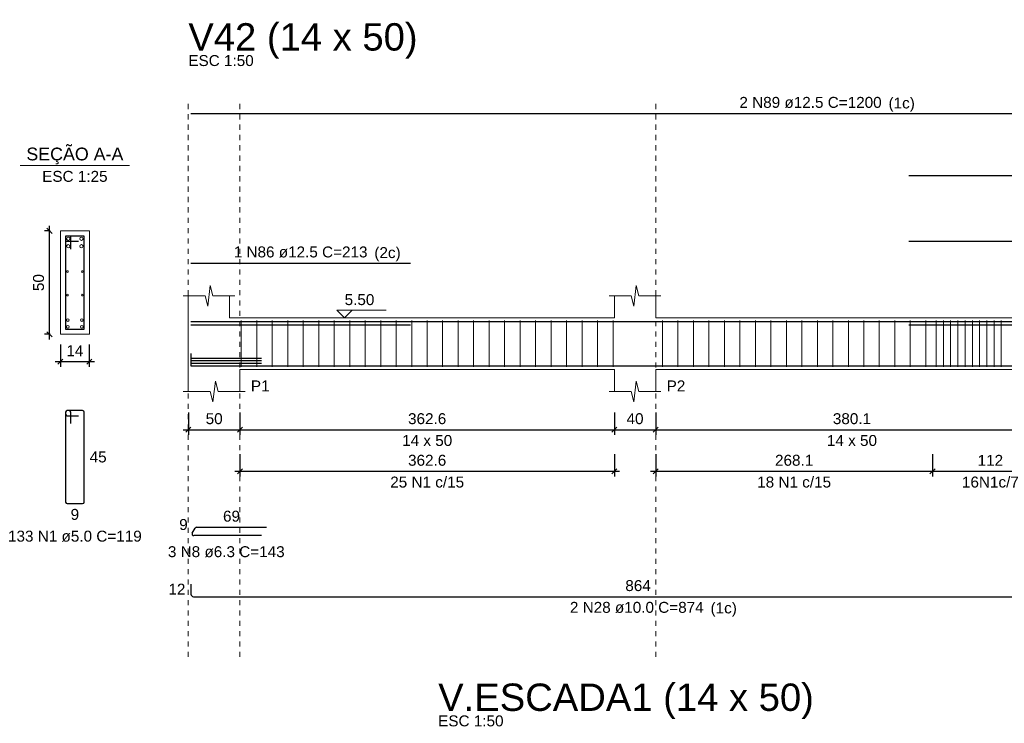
# Model space of a CAD drawing. Header units: millimetres. Extents: x 10 to 1250, y -62 to 528.
# Tile 793 of 909: x 691 to 710, y 164 to 177. Entities that reach past the tile are written whole.
import ezdxf

# ---------------------------------------------------------------- set-up
doc = ezdxf.new("R2010")
doc.units = ezdxf.units.MM
doc.header["$LTSCALE"] = 0.05
doc.linetypes.add('DOT', pattern=[6.35, 0, -6.35])
for name, color, linetype, lineweight in [('Descrição da armadura', 7, 'Continuous', 5), ('DT-Arm complementar', 5, 'Continuous', 5), ('DT-Barras na forma', 2, 'Continuous', 30), ('DT-Barras no corte', 5, 'Continuous', 5), ('DT-Barras rebatidas', 2, 'Continuous', 30), ('DT-Cotas', 9, 'Continuous', 5), ('DT-Forma', 5, 'Continuous', 5), ('DT-Pontilhado', 9, 'DOT', 5), ('DT-Textos', 7, 'Continuous', 5), ('DT-Título', 3, 'Continuous', 20), ('Textos armaduras', 7, 'Continuous', 5)]:
    doc.layers.add(name, color=color, linetype=linetype, lineweight=lineweight)
doc.styles.add('Arial', font='arial.ttf')
doc.styles.get("Standard").update_dxf_attribs({"font": 'arial.ttf'})
doc.dimstyles.new('UM_25.000000', dxfattribs={"dimtxt": 0.18, "dimasz": 0.1, "dimexe": 0.1, "dimexo": 0.2, "dimgap": 0, "dimtad": 1, "dimtih": 1, "dimtoh": 1, "dimdec": 1, "dimlfac": 25, "dimzin": 0, "dimdsep": 46, "dimtxsty": 'Standard', "dimcen": 0.09, "dimdle": 0.1, "dimadec": 1, "dimazin": 2, "dimtfac": 1, "dimtdec": 4, "dimtofl": 0, "dimtmove": 0, "dimatfit": 3, "dimfxl": 1, "dimtolj": 1, "dimarcsym": 0})
doc.dimstyles.new('UM_50.000000', dxfattribs={"dimtxt": 0.18, "dimasz": 0.1, "dimexe": 0.1, "dimexo": 0.2, "dimgap": 0.1, "dimtad": 1, "dimdec": 1, "dimlfac": 50, "dimzin": 0, "dimdsep": 46, "dimtxsty": 'Standard', "dimblk": 'OBLIQUE', "dimcen": 0.09, "dimdle": 0.1, "dimadec": 1, "dimazin": 2, "dimtfac": 1, "dimtdec": 1, "dimtofl": 0, "dimtmove": 0, "dimatfit": 3, "dimldrblk": 'OBLIQUE', "dimfxl": 1, "dimtolj": 1, "dimarcsym": 1})

# ---------------------------------------------------------------- blocks, each defined once
blk = doc.blocks.new('_Oblique')
at = {"color": 0, "linetype": 'ByBlock', "lineweight": -2}
blk.add_line((-0.5, -0.5), (0.5, 0.5), dxfattribs=at)
blk = doc.blocks.new('*D2120')
at = {"layer": 'Defpoints', "color": 0, "transparency": 16777216}
for p in [(691.965, 173.367), (692.176, 173.367), (692.176, 171.367)]:
    blk.add_point(p, dxfattribs=at)
at = {"layer": 'DT-Cotas', "color": 0, "lineweight": -2, "transparency": 16777216}
for p, q in [((691.976, 173.367), (691.865, 173.367)), ((691.965, 171.267), (691.965, 173.467)), ((691.976, 171.367), (691.865, 171.367))]:
    blk.add_line(p, q, dxfattribs=at)
at = {"layer": 'DT-Cotas', "color": 0, "lineweight": -2, "transparency": 16777216, "xscale": 0.1, "yscale": 0.1, "zscale": 0.1}
for p, rotation in [((691.965, 173.367), 90), ((691.965, 171.367), 270)]:
    blk.add_blockref('_Oblique', p, dxfattribs=dict(at, rotation=rotation))
at = {"layer": 'DT-Cotas', "transparency": 16777216, "insert": (691.753, 172.367), "char_height": 0.2118, "attachment_point": 5, "rotation": 90, "style": 'Arial'}
blk.add_mtext('\\A1;50', dxfattribs=at)
blk = doc.blocks.new('*D2121')
at = {"layer": 'Defpoints', "color": 0, "transparency": 16777216}
for p in [(692.176, 171.367), (692.736, 171.367), (692.736, 170.837)]:
    blk.add_point(p, dxfattribs=at)
at = {"layer": 'DT-Cotas', "color": 0, "lineweight": -2, "transparency": 16777216}
for p, q in [((692.176, 171.167), (692.176, 170.737)), ((692.736, 171.167), (692.736, 170.737)), ((692.076, 170.837), (692.836, 170.837))]:
    blk.add_line(p, q, dxfattribs=at)
at = {"layer": 'DT-Cotas', "color": 0, "lineweight": -2, "transparency": 16777216, "xscale": 0.1, "yscale": 0.1, "zscale": 0.1, "rotation": 180}
blk.add_blockref('_Oblique', (692.176, 170.837), dxfattribs=at)
at = {"layer": 'DT-Cotas', "color": 0, "lineweight": -2, "transparency": 16777216, "xscale": 0.1, "yscale": 0.1, "zscale": 0.1}
blk.add_blockref('_Oblique', (692.736, 170.837), dxfattribs=at)
at = {"layer": 'DT-Cotas', "transparency": 16777216, "insert": (692.456, 171.049), "char_height": 0.2118, "attachment_point": 5, "rotation": 0.0057, "style": 'Arial'}
blk.add_mtext('\\A1;14', dxfattribs=at)
blk = doc.blocks.new('*D2122')
at = {"layer": 'Defpoints', "color": 0, "transparency": 16777216}
for p in [(694.654, 170.05), (695.654, 170.05), (695.654, 169.52)]:
    blk.add_point(p, dxfattribs=at)
at = {"layer": 'DT-Cotas', "color": 0, "lineweight": -2, "transparency": 16777216}
for p, q in [((694.654, 169.85), (694.654, 169.42)), ((695.654, 169.85), (695.654, 169.42)), ((694.554, 169.52), (695.754, 169.52))]:
    blk.add_line(p, q, dxfattribs=at)
at = {"layer": 'DT-Cotas', "color": 0, "lineweight": -2, "transparency": 16777216, "xscale": 0.1, "yscale": 0.1, "zscale": 0.1, "rotation": 180}
blk.add_blockref('_Oblique', (694.654, 169.52), dxfattribs=at)
at = {"layer": 'DT-Cotas', "color": 0, "lineweight": -2, "transparency": 16777216, "xscale": 0.1, "yscale": 0.1, "zscale": 0.1}
blk.add_blockref('_Oblique', (695.654, 169.52), dxfattribs=at)
at = {"layer": 'DT-Cotas', "transparency": 16777216, "insert": (695.154, 169.732), "char_height": 0.2118, "attachment_point": 5, "rotation": 0.0057, "style": 'Arial'}
blk.add_mtext('\\A1;50', dxfattribs=at)
blk = doc.blocks.new('*D2123')
at = {"layer": 'Defpoints', "color": 0, "transparency": 16777216}
for p in [(695.654, 170.05), (702.905, 170.05), (702.905, 169.52)]:
    blk.add_point(p, dxfattribs=at)
at = {"layer": 'DT-Cotas', "color": 0, "lineweight": -2, "transparency": 16777216}
for p, q in [((695.654, 169.85), (695.654, 169.42)), ((702.905, 169.85), (702.905, 169.42)), ((695.554, 169.52), (703.005, 169.52))]:
    blk.add_line(p, q, dxfattribs=at)
at = {"layer": 'DT-Cotas', "color": 0, "lineweight": -2, "transparency": 16777216, "xscale": 0.1, "yscale": 0.1, "zscale": 0.1, "rotation": 180}
blk.add_blockref('_Oblique', (695.654, 169.52), dxfattribs=at)
at = {"layer": 'DT-Cotas', "color": 0, "lineweight": -2, "transparency": 16777216, "xscale": 0.1, "yscale": 0.1, "zscale": 0.1}
blk.add_blockref('_Oblique', (702.905, 169.52), dxfattribs=at)
at = {"layer": 'DT-Cotas', "transparency": 16777216, "insert": (699.279, 169.732), "char_height": 0.2118, "attachment_point": 5, "rotation": 0.0057, "style": 'Arial'}
blk.add_mtext('\\A1;362.6', dxfattribs=at)
blk = doc.blocks.new('*D2124')
at = {"layer": 'Defpoints', "color": 0, "transparency": 16777216}
for p in [(702.905, 170.05), (703.705, 170.05), (703.705, 169.52)]:
    blk.add_point(p, dxfattribs=at)
at = {"layer": 'DT-Cotas', "color": 0, "lineweight": -2, "transparency": 16777216}
for p, q in [((702.905, 169.85), (702.905, 169.42)), ((703.705, 169.85), (703.705, 169.42)), ((702.805, 169.52), (703.805, 169.52))]:
    blk.add_line(p, q, dxfattribs=at)
at = {"layer": 'DT-Cotas', "color": 0, "lineweight": -2, "transparency": 16777216, "xscale": 0.1, "yscale": 0.1, "zscale": 0.1, "rotation": 180}
blk.add_blockref('_Oblique', (702.905, 169.52), dxfattribs=at)
at = {"layer": 'DT-Cotas', "color": 0, "lineweight": -2, "transparency": 16777216, "xscale": 0.1, "yscale": 0.1, "zscale": 0.1}
blk.add_blockref('_Oblique', (703.705, 169.52), dxfattribs=at)
at = {"layer": 'DT-Cotas', "transparency": 16777216, "insert": (703.305, 169.732), "char_height": 0.2118, "attachment_point": 5, "rotation": 0.0057, "style": 'Arial'}
blk.add_mtext('\\A1;40', dxfattribs=at)
blk = doc.blocks.new('*D2125')
at = {"layer": 'Defpoints', "color": 0, "transparency": 16777216}
for p in [(703.705, 170.05), (711.307, 170.05), (711.307, 169.52)]:
    blk.add_point(p, dxfattribs=at)
at = {"layer": 'DT-Cotas', "color": 0, "lineweight": -2, "transparency": 16777216}
for p, q in [((703.705, 169.85), (703.705, 169.42)), ((711.307, 169.85), (711.307, 169.42)), ((703.605, 169.52), (711.407, 169.52))]:
    blk.add_line(p, q, dxfattribs=at)
at = {"layer": 'DT-Cotas', "color": 0, "lineweight": -2, "transparency": 16777216, "xscale": 0.1, "yscale": 0.1, "zscale": 0.1, "rotation": 180}
blk.add_blockref('_Oblique', (703.705, 169.52), dxfattribs=at)
at = {"layer": 'DT-Cotas', "color": 0, "lineweight": -2, "transparency": 16777216, "xscale": 0.1, "yscale": 0.1, "zscale": 0.1}
blk.add_blockref('_Oblique', (711.307, 169.52), dxfattribs=at)
at = {"layer": 'DT-Cotas', "transparency": 16777216, "insert": (707.506, 169.732), "char_height": 0.2118, "attachment_point": 5, "rotation": 0.0057, "style": 'Arial'}
blk.add_mtext('\\A1;380.1', dxfattribs=at)
blk = doc.blocks.new('*D2131')
at = {"layer": 'Defpoints', "color": 0, "transparency": 16777216}
for p in [(695.654, 169.245), (702.905, 169.245), (702.905, 168.716)]:
    blk.add_point(p, dxfattribs=at)
at = {"layer": 'DT-Cotas', "color": 0, "lineweight": -2, "transparency": 16777216}
for p, q in [((695.654, 169.045), (695.654, 168.616)), ((702.905, 169.045), (702.905, 168.616)), ((695.554, 168.716), (703.005, 168.716))]:
    blk.add_line(p, q, dxfattribs=at)
at = {"layer": 'DT-Cotas', "color": 0, "lineweight": -2, "transparency": 16777216, "xscale": 0.1, "yscale": 0.1, "zscale": 0.1, "rotation": 180}
blk.add_blockref('_Oblique', (695.654, 168.716), dxfattribs=at)
at = {"layer": 'DT-Cotas', "color": 0, "lineweight": -2, "transparency": 16777216, "xscale": 0.1, "yscale": 0.1, "zscale": 0.1}
blk.add_blockref('_Oblique', (702.905, 168.716), dxfattribs=at)
at = {"layer": 'DT-Cotas', "transparency": 16777216, "insert": (699.279, 168.927), "char_height": 0.2118, "attachment_point": 5, "rotation": 0.0057, "style": 'Arial'}
blk.add_mtext('\\A1;362.6', dxfattribs=at)
blk = doc.blocks.new('*D2132')
at = {"layer": 'Defpoints', "color": 0, "transparency": 16777216}
for p in [(709.067, 169.245), (711.307, 169.245), (711.307, 168.716)]:
    blk.add_point(p, dxfattribs=at)
at = {"layer": 'DT-Cotas', "color": 0, "lineweight": -2, "transparency": 16777216}
for p, q in [((709.067, 169.045), (709.067, 168.616)), ((711.307, 169.045), (711.307, 168.616)), ((708.967, 168.716), (711.407, 168.716))]:
    blk.add_line(p, q, dxfattribs=at)
at = {"layer": 'DT-Cotas', "color": 0, "lineweight": -2, "transparency": 16777216, "xscale": 0.1, "yscale": 0.1, "zscale": 0.1, "rotation": 180}
blk.add_blockref('_Oblique', (709.067, 168.716), dxfattribs=at)
at = {"layer": 'DT-Cotas', "color": 0, "lineweight": -2, "transparency": 16777216, "xscale": 0.1, "yscale": 0.1, "zscale": 0.1}
blk.add_blockref('_Oblique', (711.307, 168.716), dxfattribs=at)
at = {"layer": 'DT-Cotas', "transparency": 16777216, "insert": (710.187, 168.927), "char_height": 0.2118, "attachment_point": 5, "rotation": 0.0057, "style": 'Arial'}
blk.add_mtext('\\A1;112', dxfattribs=at)
blk = doc.blocks.new('*D2133')
at = {"layer": 'Defpoints', "color": 0, "transparency": 16777216}
for p in [(703.705, 169.245), (709.067, 169.245), (709.067, 168.716)]:
    blk.add_point(p, dxfattribs=at)
at = {"layer": 'DT-Cotas', "color": 0, "lineweight": -2, "transparency": 16777216}
for p, q in [((703.705, 169.045), (703.705, 168.616)), ((709.067, 169.045), (709.067, 168.616)), ((703.605, 168.716), (709.167, 168.716))]:
    blk.add_line(p, q, dxfattribs=at)
at = {"layer": 'DT-Cotas', "color": 0, "lineweight": -2, "transparency": 16777216, "xscale": 0.1, "yscale": 0.1, "zscale": 0.1, "rotation": 180}
blk.add_blockref('_Oblique', (703.705, 168.716), dxfattribs=at)
at = {"layer": 'DT-Cotas', "color": 0, "lineweight": -2, "transparency": 16777216, "xscale": 0.1, "yscale": 0.1, "zscale": 0.1}
blk.add_blockref('_Oblique', (709.067, 168.716), dxfattribs=at)
at = {"layer": 'DT-Cotas', "transparency": 16777216, "insert": (706.386, 168.927), "char_height": 0.2118, "attachment_point": 5, "rotation": 0.0057, "style": 'Arial'}
blk.add_mtext('\\A1;268.1', dxfattribs=at)

msp = doc.modelspace()

# ---------------------------------------------------------------- linework, layer by layer
at = {"layer": 'DT-Arm complementar'}
for p, q in [((695.6791, 170.7353), (695.6791, 171.6353)), ((695.9791, 170.7353), (695.9791, 171.6353)), ((696.2791, 170.7353), (696.2791, 171.6353)), ((696.5791, 170.7353), (696.5791, 171.6353)), ((696.8791, 170.7353), (696.8791, 171.6353)), ((697.1791, 170.7353), (697.1791, 171.6353)), ((697.4791, 170.7353), (697.4791, 171.6353)), ((697.7791, 170.7353), (697.7791, 171.6353)), ((698.0791, 170.7353), (698.0791, 171.6353)), ((698.3791, 170.7353), (698.3791, 171.6353)), ((698.6791, 170.7353), (698.6791, 171.6353)), ((698.9791, 170.7353), (698.9791, 171.6353)), ((699.2791, 170.7353), (699.2791, 171.6353)), ((699.5791, 170.7353), (699.5791, 171.6353)), ((699.8791, 170.7353), (699.8791, 171.6353)), ((700.1791, 170.7353), (700.1791, 171.6353)), ((700.4791, 170.7353), (700.4791, 171.6353)), ((700.7791, 170.7353), (700.7791, 171.6353)), ((701.0791, 170.7353), (701.0791, 171.6353)), ((701.3791, 170.7353), (701.3791, 171.6353)), ((701.6791, 170.7353), (701.6791, 171.6353)), ((701.9791, 170.7353), (701.9791, 171.6353)), ((702.2791, 170.7353), (702.2791, 171.6353)), ((702.5791, 170.7353), (702.5791, 171.6353)), ((702.8791, 170.7353), (702.8791, 171.6353)), ((703.836, 170.7353), (703.836, 171.6353)), ((704.136, 170.7353), (704.136, 171.6353)), ((704.436, 170.7353), (704.436, 171.6353)), ((704.736, 170.7353), (704.736, 171.6353)), ((705.036, 170.7353), (705.036, 171.6353)), ((705.336, 170.7353), (705.336, 171.6353)), ((705.636, 170.7353), (705.636, 171.6353)), ((705.936, 170.7353), (705.936, 171.6353)), ((706.236, 170.7353), (706.236, 171.6353)), ((706.536, 170.7353), (706.536, 171.6353)), ((706.836, 170.7353), (706.836, 171.6353)), ((707.136, 170.7353), (707.136, 171.6353)), ((707.436, 170.7353), (707.436, 171.6353)), ((707.736, 170.7353), (707.736, 171.6353)), ((708.036, 170.7353), (708.036, 171.6353)), ((708.336, 170.7353), (708.336, 171.6353)), ((708.636, 170.7353), (708.636, 171.6353)), ((708.936, 170.7353), (708.936, 171.6353)), ((709.1373, 170.7353), (709.1373, 171.6353)), ((709.2773, 170.7353), (709.2773, 171.6353)), ((709.4173, 170.7353), (709.4173, 171.6353)), ((709.5573, 170.7353), (709.5573, 171.6353)), ((709.6973, 170.7353), (709.6973, 171.6353)), ((709.8373, 170.7353), (709.8373, 171.6353)), ((709.9773, 170.7353), (709.9773, 171.6353)), ((710.1173, 170.7353), (710.1173, 171.6353)), ((710.2573, 170.7353), (710.2573, 171.6353)), ((710.3973, 170.7353), (710.3973, 171.6353))]:
    msp.add_line(p, q, dxfattribs=at)
at = {"layer": 'DT-Barras na forma'}
for p, q in [((692.3763, 173.2666), (692.2763, 173.2666)), ((692.2763, 173.2666), (692.2763, 171.4666)), ((692.6363, 173.2666), (692.2763, 173.2666)), ((692.2763, 173.2666), (692.2763, 173.1666)), ((692.2763, 173.1666), (692.5263, 173.1666)), ((692.3763, 173.0166), (692.3763, 173.2666)), ((692.6363, 171.4666), (692.6363, 173.2666)), ((692.2763, 171.4666), (692.6363, 171.4666)), ((694.7035, 170.9065), (696.0738, 170.9065)), ((694.7035, 170.8561), (696.0738, 170.8561)), ((694.7035, 170.8057), (696.0738, 170.8057))]:
    msp.add_line(p, q, dxfattribs=at)
for points in [[(694.7035, 171.6128), (718.7035, 171.6128)], [(694.7035, 171.5478), (698.9535, 171.5478)], [(708.6073, 171.5478), (724.3021, 171.5478)], [(708.6073, 171.5478), (726.2021, 171.5478)], [(694.7035, 170.9953), (694.7035, 170.7553), (711.9744, 170.7553)]]:
    msp.add_lwpolyline(points, dxfattribs=at)
at = {"layer": 'DT-Barras no corte'}
for centre, radius in [((692.3283, 173.2146), 0.032), ((692.5843, 173.2146), 0.032), ((692.3283, 173.0706), 0.032), ((692.5843, 173.0706), 0.032), ((692.3123, 172.5812), 0.016), ((692.6003, 172.5812), 0.016), ((692.3123, 172.1239), 0.016), ((692.6003, 172.1239), 0.016), ((692.3213, 171.6416), 0.025), ((692.5913, 171.6416), 0.025), ((692.3213, 171.5116), 0.025), ((692.5913, 171.5116), 0.025)]:
    msp.add_circle(centre, radius, dxfattribs=at)
at = {"layer": 'DT-Barras rebatidas'}
for p, q in [((694.7035, 175.637), (718.7035, 175.637)), ((708.6073, 174.4368), (726.2021, 174.4368)), ((708.6073, 173.166), (724.3021, 173.166)), ((694.7035, 172.7424), (698.9535, 172.7424)), ((692.2763, 169.8599), (692.2763, 168.1199)), ((692.2763, 169.8599), (692.2763, 169.8199)), ((692.3463, 169.8899), (692.3063, 169.8899)), ((692.6063, 169.8899), (692.3063, 169.8899)), ((692.3063, 169.7899), (692.5263, 169.7899)), ((692.3763, 169.6399), (692.3763, 169.8599)), ((692.6363, 168.1199), (692.6363, 169.8599)), ((692.3063, 168.0899), (692.6063, 168.0899)), ((694.7308, 167.5186), (694.787, 167.616)), ((694.8143, 167.6317), (696.1664, 167.6317)), ((696.0738, 167.4714), (694.7581, 167.4714)), ((694.7035, 166.5283), (694.7035, 166.3383)), ((694.7535, 166.2883), (711.9744, 166.2883))]:
    msp.add_line(p, q, dxfattribs=at)
for centre, radius, start, end in [((692.3063, 169.8599), 0.03, 90, 180), ((692.3063, 169.8599), 0.03, 90, 180), ((692.3063, 169.8199), 0.03, 180, 270), ((692.3463, 169.8599), 0.03, 0, 90), ((692.6063, 169.8599), 0.03, 0, 90), ((692.3063, 168.1199), 0.03, 180, 270), ((692.6063, 168.1199), 0.03, 270, 0), ((694.8143, 167.6002), 0.0315, 90, 150), ((694.7581, 167.5029), 0.0315, 150, 270), ((694.7535, 166.3383), 0.05, 180, 270)]:
    msp.add_arc(centre, radius, start, end, dxfattribs=at)
at = {"layer": 'DT-Forma'}
for p, q in [((692.7363, 173.3666), (692.1763, 173.3666)), ((692.1763, 173.3666), (692.1763, 173.3666)), ((692.1763, 173.3666), (692.1763, 171.3666)), ((692.7363, 171.3666), (692.7363, 173.3666)), ((692.7363, 173.3666), (692.7363, 173.3666)), ((695.0285, 171.9089), (695.0785, 172.3089)), ((695.0785, 172.3089), (695.1285, 172.1089)), ((703.2797, 171.9089), (703.3297, 172.3089)), ((703.3297, 172.3089), (703.3797, 172.1089)), ((694.5535, 172.1089), (694.9785, 172.1089)), ((694.6535, 171.6853), (694.6535, 172.1089)), ((694.9785, 172.1089), (695.0285, 171.9089)), ((695.1285, 172.1089), (695.5535, 172.1089)), ((695.4535, 172.1089), (695.4535, 171.6853)), ((702.8047, 172.1089), (703.2297, 172.1089)), ((702.9047, 171.6853), (702.9047, 172.1089)), ((703.2297, 172.1089), (703.2797, 171.9089)), ((703.3797, 172.1089), (703.8047, 172.1089)), ((703.7047, 172.1089), (703.7047, 171.6853)), ((695.4535, 171.6853), (702.9047, 171.6853)), ((703.7047, 171.6853), (711.3073, 171.6853)), ((692.1763, 171.3666), (692.7363, 171.3666)), ((692.1763, 171.3666), (692.1763, 171.3666)), ((692.7363, 171.3666), (692.7363, 171.3666)), ((694.6535, 170.6853), (694.6535, 170.2617)), ((695.6535, 170.2617), (695.6535, 170.6853)), ((695.6535, 170.6853), (702.9047, 170.6853)), ((702.9047, 170.6853), (702.9047, 170.2617)), ((703.7047, 170.2617), (703.7047, 170.6853)), ((703.7047, 170.6853), (711.3073, 170.6853)), ((695.1285, 170.0617), (695.1785, 170.4617)), ((695.1785, 170.4617), (695.2285, 170.2617)), ((703.2797, 170.0617), (703.3297, 170.4617)), ((703.3297, 170.4617), (703.3797, 170.2617)), ((694.5535, 170.2617), (695.0785, 170.2617)), ((695.0785, 170.2617), (695.1285, 170.0617)), ((695.2285, 170.2617), (695.7535, 170.2617)), ((702.8047, 170.2617), (703.2297, 170.2617)), ((703.2297, 170.2617), (703.2797, 170.0617)), ((703.3797, 170.2617), (703.8047, 170.2617))]:
    msp.add_line(p, q, dxfattribs=at)
at = {"layer": 'DT-Forma', "linetype": 'Continuous'}
msp.add_line((694.6535, 170.6853), (694.6535, 171.6853), dxfattribs=at)
at = {"layer": 'DT-Pontilhado', "ltscale": 0.2}
for p, q in [((694.6535, 165.1234), (694.6535, 175.9194)), ((694.6535, 165.1234), (694.6535, 175.9194)), ((695.6535, 165.1234), (695.6535, 175.9194)), ((703.7047, 165.1234), (703.7047, 175.9194))]:
    msp.add_line(p, q, dxfattribs=at)
at = {"layer": 'DT-Textos'}
msp.add_line((691.3973, 174.6315), (693.5153, 174.6315), dxfattribs=at)
msp.add_lwpolyline([(697.8289, 171.8336), (697.6806, 171.6853), (697.5324, 171.8336), (698.4855, 171.8336)], dxfattribs=at)

# ---------------------------------------------------------------- texts
at = {"layer": 'Descrição da armadura', "linetype": 'Continuous', "char_height": 0.2118, "attachment_point": 8, "line_spacing_factor": 0.798, "style": 'Arial'}
for s, insert, width in [('2 N89 ø12.5 C=1200', (706.7035, 175.7429), 5.524605), ('1 N86 ø12.5 C=213', (696.8285, 172.8483), 5.194653), ('25 N1 c/15', (699.2791, 168.3979), 2.869342), ('18 N1 c/15', (706.386, 168.3979), 2.869342), ('16N1c/7', (710.1873, 168.3979), 2.209726), ('133 N1 ø5.0 C=119', (692.4563, 167.3486), 5.194653), ('3 N8 ø6.3 C=143', (695.3887, 167.0478), 4.534748), ('2 N28 ø10.0 C=874', (703.339, 165.9706), 5.194653)]:
    msp.add_mtext(s, dxfattribs=dict(at, insert=insert, width=width))
at = {"layer": 'DT-Textos', "line_spacing_factor": 0.798, "style": 'Arial'}
for s, insert, char_height, width, attachment_point in [('ESC 1:50', (694.6535, 176.5548), 0.2118, 2.507973, 7), ('(1c)', (708.2143, 175.673), 0.2118, 1.009083, 7), ('SEÇÃO A-A', (692.4563, 174.656), 0.2471, 4.254532, 8), ('ESC 1:25', (692.4563, 174.3138), 0.2118, 2.507973, 8), ('(2c)', (698.2563, 172.778), 0.2118, 1.009083, 7), ('5.50', (697.6806, 171.9289), 0.2118, 1.140404, 7), ('P1', (695.8653, 170.2617), 0.2118, 0.716686, 7), ('P2', (703.9165, 170.2617), 0.2118, 0.716686, 7), ('14 x 50', (699.2791, 169.2027), 0.2118, 1.922035, 8), ('14 x 50', (707.506, 169.2027), 0.2118, 1.922035, 8), ('(1c)', (704.7673, 165.901), 0.2118, 1.009083, 7), ('ESC 1:50', (699.4918, 163.7762), 0.2118, 2.507973, 7)]:
    msp.add_mtext(s, dxfattribs=dict(at, insert=insert, char_height=char_height, width=width, attachment_point=attachment_point))
at = {"layer": 'DT-Título', "char_height": 0.5295, "attachment_point": 7, "line_spacing_factor": 0.798, "style": 'Arial'}
for s, insert, width in [('V42 (14 x 50)', (694.6533, 176.698), 9.380341), ('V.ESCADA1 (14 x 50)', (699.4923, 163.919), 15.370941)]:
    msp.add_mtext(s, dxfattribs=dict(at, insert=insert, width=width))
at = {"layer": 'Textos armaduras', "linetype": 'Continuous', "char_height": 0.2118, "attachment_point": 7, "line_spacing_factor": 0.798, "style": 'Arial'}
for s, insert, width in [('45', (692.7422, 168.884), 0.659905), ('9', (692.3738, 167.7722), 0.329953), ('69', (695.3254, 167.7376), 0.659905), ('9', (694.477, 167.5765), 0.329953), ('864', (703.1165, 166.3942), 0.989858), ('12', (694.2677, 166.3274), 0.659905)]:
    msp.add_mtext(s, dxfattribs=dict(at, insert=insert, width=width))

# ---------------------------------------------------------------- dimensions: what is measured, and where the dimension line sits
at = {"layer": 'DT-Cotas'}
dim = msp.add_linear_dim(base=(691.9645, 173.3666), p1=(692.1763, 171.3666), p2=(692.1763, 173.3666), angle=90, dimstyle='UM_25.000000', override={"dimtxt": 0.2118, "dimasz": 0.1, "dimexe": 0.1, "dimexo": 0.2, "dimtad": 1, "dimtih": 0, "dimtoh": 0, "dimdec": 1, "dimlfac": 25, "dimzin": 8, "dimtxsty": 'Arial', "dimblk": 'Oblique', "dimblk1": 'Oblique', "dimblk2": 'Oblique', "dimsah": 1, "dimdle": 0.1, "dimse1": 0, "dimse2": 0, "dimclrt": 256, "dimadec": 1, "dimazin": 3, "dimtmove": 2, "dimldrblk": 'Oblique'}, dxfattribs=at)
dim.commit()
dim.dimension.update_dxf_attribs({"geometry": '*D2120', "text_midpoint": (691.7527, 172.3666), "dimtype": 160, "text_rotation": 90})
for base, p1, p2, dimstyle, override, picture, middle in [((692.7363, 170.8371), (692.1763, 171.3666), (692.7363, 171.3666), 'UM_25.000000', {"dimtxt": 0.2118, "dimasz": 0.1, "dimexe": 0.1, "dimexo": 0.2, "dimtad": 1, "dimtih": 0, "dimtoh": 0, "dimdec": 1, "dimlfac": 25, "dimzin": 8, "dimtxsty": 'Arial', "dimblk": 'Oblique', "dimblk1": 'Oblique', "dimblk2": 'Oblique', "dimsah": 1, "dimdle": 0.1, "dimse1": 0, "dimse2": 0, "dimclrt": 256, "dimadec": 1, "dimazin": 3, "dimtmove": 2, "dimldrblk": 'Oblique'}, '*D2121', (692.4563, 171.0489)), ((695.6535, 169.5204), (694.6535, 170.0499), (695.6535, 170.0499), 'UM_50.000000', {"dimtxt": 0.2118, "dimasz": 0.1, "dimexe": 0.1, "dimexo": 0.2, "dimtad": 1, "dimtih": 0, "dimtoh": 0, "dimdec": 1, "dimlfac": 50, "dimzin": 8, "dimtxsty": 'Arial', "dimblk": 'Oblique', "dimblk1": 'Oblique', "dimblk2": 'Oblique', "dimsah": 1, "dimdle": 0.1, "dimse1": 0, "dimse2": 0, "dimclrt": 256, "dimadec": 1, "dimazin": 3, "dimtmove": 2, "dimldrblk": 'Oblique'}, '*D2122', (695.1535, 169.7322)), ((702.9047, 169.5204), (695.6535, 170.0499), (702.9047, 170.0499), 'UM_50.000000', {"dimtxt": 0.2118, "dimasz": 0.1, "dimexe": 0.1, "dimexo": 0.2, "dimtad": 1, "dimtih": 0, "dimtoh": 0, "dimdec": 1, "dimlfac": 50, "dimzin": 8, "dimtxsty": 'Arial', "dimblk": 'Oblique', "dimblk1": 'Oblique', "dimblk2": 'Oblique', "dimsah": 1, "dimdle": 0.1, "dimse1": 0, "dimse2": 0, "dimclrt": 256, "dimadec": 1, "dimazin": 3, "dimtmove": 2, "dimldrblk": 'Oblique'}, '*D2123', (699.2791, 169.7322)), ((703.7047, 169.5204), (702.9047, 170.0499), (703.7047, 170.0499), 'UM_50.000000', {"dimtxt": 0.2118, "dimasz": 0.1, "dimexe": 0.1, "dimexo": 0.2, "dimtad": 1, "dimtih": 0, "dimtoh": 0, "dimdec": 1, "dimlfac": 50, "dimzin": 8, "dimtxsty": 'Arial', "dimblk": 'Oblique', "dimblk1": 'Oblique', "dimblk2": 'Oblique', "dimsah": 1, "dimdle": 0.1, "dimse1": 0, "dimse2": 0, "dimclrt": 256, "dimadec": 1, "dimazin": 3, "dimtmove": 2, "dimldrblk": 'Oblique'}, '*D2124', (703.3047, 169.7322)), ((711.3073, 169.5204), (703.7047, 170.0499), (711.3073, 170.0499), 'UM_50.000000', {"dimtxt": 0.2118, "dimasz": 0.1, "dimexe": 0.1, "dimexo": 0.2, "dimtad": 1, "dimtih": 0, "dimtoh": 0, "dimdec": 1, "dimlfac": 50, "dimzin": 8, "dimtxsty": 'Arial', "dimblk": 'Oblique', "dimblk1": 'Oblique', "dimblk2": 'Oblique', "dimsah": 1, "dimdle": 0.1, "dimse1": 0, "dimse2": 0, "dimclrt": 256, "dimadec": 1, "dimazin": 3, "dimtmove": 2, "dimldrblk": 'Oblique'}, '*D2125', (707.506, 169.7322)), ((702.9047, 168.7156), (695.6535, 169.2451), (702.9047, 169.2451), 'UM_50.000000', {"dimtxt": 0.2118, "dimasz": 0.1, "dimexe": 0.1, "dimexo": 0.2, "dimtad": 1, "dimtih": 0, "dimtoh": 0, "dimdec": 1, "dimlfac": 50, "dimzin": 8, "dimtxsty": 'Arial', "dimblk": 'Oblique', "dimblk1": 'Oblique', "dimblk2": 'Oblique', "dimsah": 1, "dimdle": 0.1, "dimse1": 0, "dimse2": 0, "dimclrt": 256, "dimadec": 1, "dimazin": 3, "dimtmove": 2, "dimldrblk": 'Oblique'}, '*D2131', (699.2791, 168.9274)), ((709.0673, 168.7156), (703.7047, 169.2451), (709.0673, 169.2451), 'UM_50.000000', {"dimtxt": 0.2118, "dimasz": 0.1, "dimexe": 0.1, "dimexo": 0.2, "dimtad": 1, "dimtih": 0, "dimtoh": 0, "dimdec": 1, "dimlfac": 50, "dimzin": 8, "dimtxsty": 'Arial', "dimblk": 'Oblique', "dimblk1": 'Oblique', "dimblk2": 'Oblique', "dimsah": 1, "dimdle": 0.1, "dimse1": 0, "dimse2": 0, "dimclrt": 256, "dimadec": 1, "dimazin": 3, "dimtmove": 2, "dimldrblk": 'Oblique'}, '*D2133', (706.386, 168.9274)), ((711.3073, 168.7156), (709.0673, 169.2451), (711.3073, 169.2451), 'UM_50.000000', {"dimtxt": 0.2118, "dimasz": 0.1, "dimexe": 0.1, "dimexo": 0.2, "dimtad": 1, "dimtih": 0, "dimtoh": 0, "dimdec": 1, "dimlfac": 50, "dimzin": 8, "dimtxsty": 'Arial', "dimblk": 'Oblique', "dimblk1": 'Oblique', "dimblk2": 'Oblique', "dimsah": 1, "dimdle": 0.1, "dimse1": 0, "dimse2": 0, "dimclrt": 256, "dimadec": 1, "dimazin": 3, "dimtmove": 2, "dimldrblk": 'Oblique'}, '*D2132', (710.1873, 168.9274))]:
    dim = msp.add_linear_dim(base=base, p1=p1, p2=p2, dimstyle=dimstyle, override=override, dxfattribs=at)
    dim.commit()
    dim.dimension.update_dxf_attribs({"geometry": picture, "text_midpoint": middle, "dimtype": 160, "text_rotation": 0.00573})

doc.saveas('drawing.dxf')
